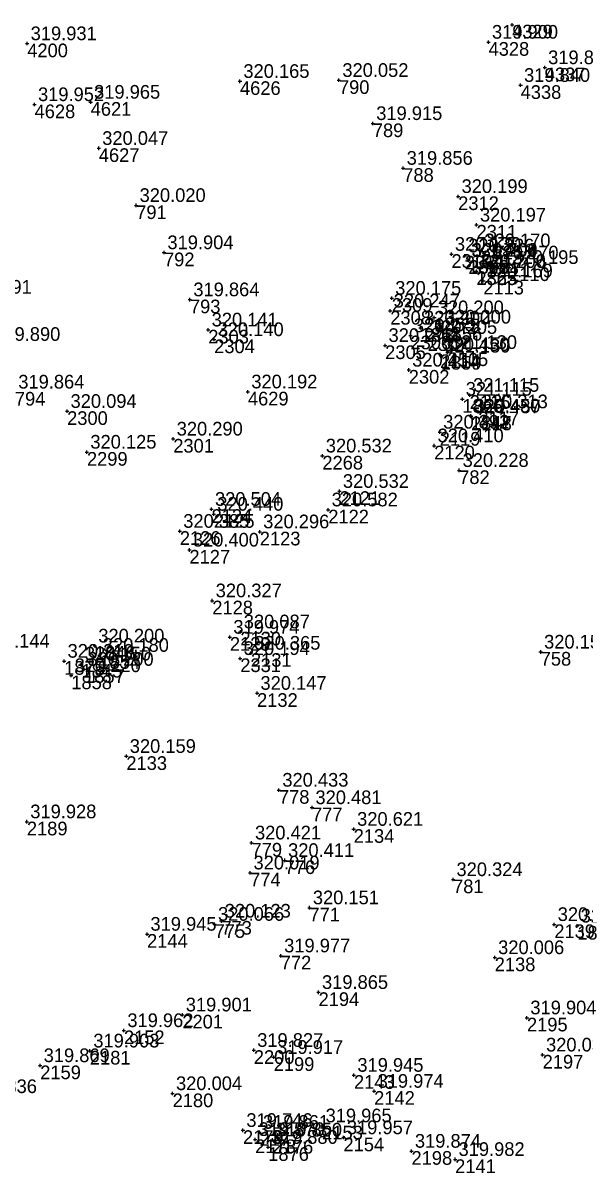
# Model space of a CAD drawing. Extents: x -829398 to -819400, y -1074439 to -1067977.
# Drawn here: x -821001.9 to -820952.6, y -1070125 to -1070024 of the extents above; entities that cross this region are included whole.
import ezdxf

# ---------------------------------------------------------------- set-up
doc = ezdxf.new("R2010")
doc.units = 0
for name, color, linetype in [('Vrstva 60', 7, 'Continuous'), ('Vrstva 61', 7, 'Continuous'), ('Čísla bodů_doměření_2012', 7, 'Continuous')]:
    doc.layers.add(name, color=color, linetype=linetype)

# ---------------------------------------------------------------- blocks, each defined once
blk = doc.blocks.new('BOD')
at = {"layer": 'Čísla bodů_doměření_2012'}
for p, q in [((-0.15, 0), (0.15, 0)), ((0, -0.15), (0, 0.15))]:
    blk.add_line(p, q, dxfattribs=at)

msp = doc.modelspace()

# ---------------------------------------------------------------- block references
at = {"layer": 'Vrstva 60'}
for p in [(-820959.003, -1070024.107), (-820959.003, -1070024.107), (-820961.073, -1070025.634), (-820961.073, -1070025.634), (-821001.573, -1070025.766), (-821001.573, -1070025.766), (-820956.138, -1070027.874), (-820956.138, -1070027.874), (-820982.895, -1070029.079), (-820982.895, -1070029.079), (-820974.206, -1070028.991), (-820974.206, -1070028.991), (-820958.256, -1070029.428), (-820958.256, -1070029.428), (-821000.928, -1070031.119), (-821000.928, -1070031.119), (-820996.003, -1070030.906), (-820996.003, -1070030.906), (-820971.232, -1070032.782), (-820971.232, -1070032.782), (-820995.29, -1070034.967), (-820995.29, -1070034.967), (-820968.561, -1070036.714), (-820968.561, -1070036.714), (-820963.739, -1070039.192), (-820963.739, -1070039.192), (-820992.008, -1070039.981), (-820992.008, -1070039.981), (-820962.127, -1070041.701), (-820962.127, -1070041.701), (-820989.565, -1070044.13), (-820989.565, -1070044.13), (-820964.326, -1070044.273), (-820964.326, -1070044.273), (-820963.157, -1070044.412), (-820963.157, -1070044.412), (-820962.871, -1070044.799), (-820962.871, -1070044.799), (-820962.84, -1070044.79), (-820962.84, -1070044.79), (-820961.733, -1070043.959), (-820961.733, -1070043.959), (-820962.143, -1070045.784), (-820962.143, -1070045.784), (-820962.139, -1070045.775), (-820962.139, -1070045.775), (-820961.026, -1070045.027), (-820961.026, -1070045.027), (-820959.274, -1070045.429), (-820959.274, -1070045.429), (-820961.533, -1070046.61), (-820961.533, -1070046.61), (-820987.29, -1070048.265), (-820987.29, -1070048.265), (-820969.567, -1070048.133), (-820969.567, -1070048.133), (-820969.7, -1070049.254), (-820969.7, -1070049.254), (-820965.833, -1070049.848), (-820965.833, -1070049.848), (-820985.682, -1070050.917), (-820985.682, -1070050.917), (-820967.034, -1070050.752), (-820967.034, -1070050.752), (-820965.202, -1070050.668), (-820965.202, -1070050.668), (-820985.16, -1070051.766), (-820985.16, -1070051.766), (-820967.929, -1070051.428), (-820967.929, -1070051.428), (-820966.419, -1070051.573), (-820966.419, -1070051.573), (-820970.152, -1070052.283), (-820970.152, -1070052.283), (-820964.676, -1070052.898), (-820964.676, -1070052.898), (-820965.33, -1070053.076), (-820965.33, -1070053.076), (-820965.261, -1070053.213), (-820965.261, -1070053.213), (-820968.078, -1070054.446), (-820968.078, -1070054.446), (-820982.199, -1070056.359), (-820982.199, -1070056.359), (-820963.373, -1070057.002), (-820963.373, -1070057.002), (-820962.722, -1070056.662), (-820962.722, -1070056.662), (-820998.071, -1070058.074), (-820998.071, -1070058.074), (-820962.628, -1070058.485), (-820962.628, -1070058.485), (-820962.601, -1070058.542), (-820962.601, -1070058.542), (-820961.971, -1070058.106), (-820961.971, -1070058.106), (-820965.355, -1070059.895), (-820965.355, -1070059.895), (-820988.751, -1070060.504), (-820988.751, -1070060.504), (-820965.845, -1070061.098), (-820965.845, -1070061.098), (-820996.331, -1070061.656), (-820996.331, -1070061.656), (-820975.662, -1070061.991), (-820975.662, -1070061.991), (-820963.651, -1070063.264), (-820963.651, -1070063.264), (-820974.162, -1070065.101), (-820974.162, -1070065.101), (-820985.39, -1070066.68), (-820985.39, -1070066.68), (-820985.186, -1070067.109), (-820985.186, -1070067.109), (-820975.144, -1070066.726), (-820975.144, -1070066.726), (-820988.175, -1070068.611), (-820988.175, -1070068.611), (-820981.156, -1070068.656), (-820981.156, -1070068.656), (-820987.333, -1070070.259), (-820987.333, -1070070.259), (-820985.327, -1070074.716), (-820985.327, -1070074.716), (-820983.78, -1070077.916), (-820983.78, -1070077.916), (-820982.861, -1070077.444), (-820982.861, -1070077.444), (-820995.634, -1070078.69), (-820995.634, -1070078.69), (-820956.496, -1070079.222), (-820956.496, -1070079.222), (-820998.333, -1070080.024), (-820998.333, -1070080.024), (-820996.809, -1070080.268), (-820996.809, -1070080.268), (-820995.238, -1070079.507), (-820995.238, -1070079.507), (-820982.871, -1070079.787), (-820982.871, -1070079.787), (-820981.937, -1070079.32), (-820981.937, -1070079.32), (-820997.706, -1070081.291), (-820997.706, -1070081.291), (-820996.58, -1070080.737), (-820996.58, -1070080.737), (-820981.396, -1070082.845), (-820981.396, -1070082.845), (-820992.872, -1070088.388), (-820992.872, -1070088.388), (-820979.475, -1070091.356), (-820979.475, -1070091.356), (-820976.57, -1070092.893), (-820976.57, -1070092.893), (-821001.605, -1070094.134), (-821001.605, -1070094.134), (-820972.913, -1070094.792), (-820972.913, -1070094.792), (-820981.877, -1070095.995), (-820981.877, -1070095.995), (-820978.972, -1070097.532), (-820978.972, -1070097.532), (-820982.008, -1070098.627), (-820982.008, -1070098.627), (-820964.187, -1070099.215), (-820964.187, -1070099.215), (-820976.797, -1070101.692), (-820976.797, -1070101.692), (-820985.123, -1070103.141), (-820985.123, -1070103.141), (-820984.532, -1070102.86), (-820984.532, -1070102.86), (-820955.3, -1070103.16), (-820955.3, -1070103.16), (-820953.284, -1070103.29), (-820953.284, -1070103.29), (-820991.055, -1070104.011), (-820991.055, -1070104.011), (-820979.316, -1070105.914), (-820979.316, -1070105.914), (-820960.53, -1070106.07), (-820960.53, -1070106.07), (-820975.995, -1070109.128), (-820975.995, -1070109.128), (-820987.956, -1070111.104), (-820987.956, -1070111.104), (-820957.7, -1070111.36), (-820957.7, -1070111.36), (-820993.083, -1070112.482), (-820993.083, -1070112.482), (-820996.072, -1070114.271), (-820996.072, -1070114.271), (-820981.682, -1070114.219), (-820981.682, -1070114.219), (-820956.323, -1070114.626), (-820956.323, -1070114.626), (-821000.432, -1070115.559), (-821000.432, -1070115.559), (-820979.936, -1070114.836), (-820979.936, -1070114.836), (-820972.89, -1070116.406), (-820972.89, -1070116.406), (-820988.811, -1070118.018), (-820988.811, -1070118.018), (-820971.116, -1070117.811), (-820971.116, -1070117.811), (-820982.634, -1070121.252), (-820982.634, -1070121.252), (-820981.178, -1070121.415), (-820981.178, -1070121.415), (-820975.68, -1070120.848), (-820975.68, -1070120.848), (-820981.558, -1070122.05), (-820981.558, -1070122.05), (-820980.416, -1070122.738), (-820980.416, -1070122.738), (-820980.037, -1070122.095), (-820980.037, -1070122.095), (-820973.81, -1070121.893), (-820973.81, -1070121.893), (-820967.838, -1070123.08), (-820967.838, -1070123.08), (-820964.005, -1070123.803), (-820964.005, -1070123.803)]:
    msp.add_blockref('BOD', p, dxfattribs=at)

# ---------------------------------------------------------------- texts
for s, p in [('4329', (-820959.003, -1070025.307)), ('4200', (-821001.573, -1070026.966)), ('4328', (-820961.073, -1070026.834)), ('4337', (-820956.138, -1070029.074)), ('4626', (-820982.895, -1070030.279)), ('790', (-820974.206, -1070030.191)), ('790', (-820974.206, -1070030.191)), ('4338', (-820958.256, -1070030.628)), ('4628', (-821000.928, -1070032.319)), ('4621', (-820996.003, -1070032.106)), ('789', (-820971.232, -1070033.982)), ('789', (-820971.232, -1070033.982)), ('4627', (-820995.29, -1070036.167)), ('788', (-820968.561, -1070037.914)), ('788', (-820968.561, -1070037.914)), ('2312', (-820963.739, -1070040.392)), ('791', (-820992.008, -1070041.181)), ('791', (-820992.008, -1070041.181)), ('2311', (-820962.127, -1070042.901)), ('792', (-820989.565, -1070045.33)), ('792', (-820989.565, -1070045.33)), ('2310', (-820964.326, -1070045.473)), ('2321', (-820963.157, -1070045.612)), ('2322', (-820962.84, -1070045.99)), ('1868', (-820962.871, -1070045.999)), ('2112', (-820961.733, -1070045.159)), ('2323', (-820962.139, -1070046.975)), ('1865', (-820962.143, -1070046.984)), ('2111', (-820961.026, -1070046.227)), ('2110', (-820959.274, -1070046.629)), ('2113', (-820961.533, -1070047.81)), ('793', (-820987.29, -1070049.465)), ('793', (-820987.29, -1070049.465)), ('2309', (-820969.567, -1070049.333)), ('2308', (-820969.7, -1070050.454)), ('1855', (-820965.833, -1070051.048)), ('1861', (-820967.034, -1070051.952)), ('1856', (-820965.202, -1070051.868)), ('2303', (-820985.682, -1070052.117)), ('2304', (-820985.16, -1070052.966)), ('2306', (-820967.929, -1070052.628)), ('2307', (-820966.419, -1070052.773)), ('2305', (-820970.152, -1070053.483)), ('2115', (-820964.676, -1070054.098)), ('2114', (-820965.33, -1070054.276)), ('1859', (-820965.261, -1070054.413)), ('2302', (-820968.078, -1070055.646)), ('794', (-821002.659, -1070057.575)), ('794', (-821002.659, -1070057.575)), ('4629', (-820982.199, -1070057.559)), ('2116', (-820962.722, -1070057.862)), ('1866', (-820963.373, -1070058.202)), ('2300', (-820998.071, -1070059.274)), ('2118', (-820962.601, -1070059.742)), ('1847', (-820962.628, -1070059.685)), ('2117', (-820961.971, -1070059.306)), ('2119', (-820965.355, -1070061.095)), ('2301', (-820988.751, -1070061.704)), ('2299', (-820996.331, -1070062.856)), ('2268', (-820975.662, -1070063.191)), ('2120', (-820965.845, -1070062.298)), ('782', (-820963.651, -1070064.464)), ('782', (-820963.651, -1070064.464)), ('2121', (-820974.162, -1070066.301)), ('2124', (-820985.39, -1070067.88)), ('2122', (-820975.144, -1070067.926)), ('2125', (-820985.186, -1070068.309)), ('2126', (-820988.175, -1070069.811)), ('2123', (-820981.156, -1070069.856)), ('2127', (-820987.333, -1070071.459)), ('2128', (-820985.327, -1070075.916)), ('2129', (-820983.78, -1070079.116)), ('2130', (-820982.861, -1070078.644)), ('1846', (-820995.634, -1070079.89)), ('1875', (-820998.333, -1070081.224)), ('1854', (-820995.238, -1070080.707)), ('2331', (-820982.871, -1070080.987)), ('2131', (-820981.937, -1070080.52)), ('758', (-820956.496, -1070080.422)), ('758', (-820956.496, -1070080.422)), ('1845', (-820996.809, -1070081.468)), ('1857', (-820996.58, -1070081.937)), ('1858', (-820997.706, -1070082.491)), ('2132', (-820981.396, -1070084.045)), ('2133', (-820992.872, -1070089.588)), ('778', (-820979.475, -1070092.556)), ('778', (-820979.475, -1070092.556)), ('777', (-820976.57, -1070094.093)), ('777', (-820976.57, -1070094.093)), ('2189', (-821001.605, -1070095.334)), ('2134', (-820972.913, -1070095.992)), ('779', (-820981.877, -1070097.195)), ('779', (-820981.877, -1070097.195)), ('776', (-820978.972, -1070098.732)), ('776', (-820978.972, -1070098.732)), ('774', (-820982.008, -1070099.827)), ('774', (-820982.008, -1070099.827)), ('781', (-820964.187, -1070100.415)), ('781', (-820964.187, -1070100.415)), ('771', (-820976.797, -1070102.892)), ('771', (-820976.797, -1070102.892)), ('775', (-820985.123, -1070104.341)), ('775', (-820985.123, -1070104.341)), ('773', (-820984.532, -1070104.06)), ('773', (-820984.532, -1070104.06)), ('2139', (-820955.3, -1070104.36)), ('1849', (-820953.284, -1070104.49)), ('2144', (-820991.055, -1070105.211)), ('772', (-820979.316, -1070107.114)), ('772', (-820979.316, -1070107.114)), ('2138', (-820960.53, -1070107.27)), ('2194', (-820975.995, -1070110.328)), ('2201', (-820987.956, -1070112.304)), ('2195', (-820957.7, -1070112.56)), ('2152', (-820993.083, -1070113.682)), ('2181', (-820996.072, -1070115.471)), ('2200', (-820981.682, -1070115.419)), ('2199', (-820979.936, -1070116.036)), ('2197', (-820956.323, -1070115.826)), ('2159', (-821000.432, -1070116.759)), ('2143', (-820972.89, -1070117.606)), ('2180', (-820988.811, -1070119.218)), ('2142', (-820971.116, -1070119.011)), ('2179', (-820982.634, -1070122.452)), ('2177', (-820981.178, -1070122.615)), ('2153', (-820975.68, -1070122.048)), ('2178', (-820981.558, -1070123.25)), ('2176', (-820980.037, -1070123.295)), ('2154', (-820973.81, -1070123.093)), ('1876', (-820980.416, -1070123.938)), ('2198', (-820967.838, -1070124.28)), ('2141', (-820964.005, -1070125.003))]:
    msp.add_text(s, height=1.2, dxfattribs=at).set_placement(p)
at = {"layer": 'Vrstva 61'}
for s, p in [('319.931', (-821001.273, -1070025.466)), ('319.900', (-820960.773, -1070025.334)), ('319.838', (-820955.838, -1070027.574)), ('320.165', (-820982.595, -1070028.779)), ('320.052', (-820973.906, -1070028.691)), ('319.840', (-820957.956, -1070029.128)), ('319.952', (-821000.628, -1070030.819)), ('319.965', (-820995.703, -1070030.606)), ('319.915', (-820970.932, -1070032.482)), ('320.047', (-820994.99, -1070034.667)), ('319.856', (-820968.261, -1070036.414)), ('320.199', (-820963.439, -1070038.892)), ('320.020', (-820991.708, -1070039.681)), ('320.197', (-820961.827, -1070041.401)), ('319.904', (-820989.265, -1070043.83)), ('320.130', (-820964.026, -1070043.973)), ('320.170', (-820961.433, -1070043.659)), ('320.226', (-820962.857, -1070044.112)), ('320.200', (-820962.571, -1070044.499)), ('320.704', (-820962.54, -1070044.49)), ('320.170', (-820960.726, -1070044.727)), ('320.200', (-820961.843, -1070045.484)), ('320.706', (-820961.839, -1070045.475)), ('320.195', (-820958.974, -1070045.129)), ('320.169', (-820961.233, -1070046.31)), ('319.991', (-821006.979, -1070047.739)), ('319.864', (-820986.99, -1070047.965)), ('320.175', (-820969.267, -1070047.833)), ('320.247', (-820969.4, -1070048.954)), ('320.200', (-820965.533, -1070049.548)), ('320.141', (-820985.382, -1070050.617)), ('320.200', (-820966.734, -1070050.452)), ('320.200', (-820964.902, -1070050.368)), ('319.890', (-821004.471, -1070051.886)), ('320.140', (-820984.86, -1070051.466)), ('320.273', (-820969.852, -1070051.983)), ('320.275', (-820967.629, -1070051.128)), ('320.205', (-820966.119, -1070051.273)), ('320.450', (-820965.03, -1070052.776)), ('321.130', (-820964.961, -1070052.913)), ('321.130', (-820964.376, -1070052.598)), ('320.450', (-820967.778, -1070054.146)), ('319.864', (-821002.359, -1070056.075)), ('320.192', (-820981.899, -1070056.059)), ('321.115', (-820963.073, -1070056.702)), ('321.115', (-820962.422, -1070056.362)), ('320.094', (-820997.771, -1070057.774)), ('320.313', (-820961.671, -1070057.806)), ('320.450', (-820962.328, -1070058.185)), ('320.487', (-820962.301, -1070058.242)), ('320.392', (-820965.055, -1070059.595)), ('320.290', (-820988.451, -1070060.204)), ('320.410', (-820965.545, -1070060.798)), ('320.125', (-820996.031, -1070061.356)), ('320.532', (-820975.362, -1070061.691)), ('320.228', (-820963.351, -1070062.964)), ('320.532', (-820973.862, -1070064.801)), ('320.504', (-820985.09, -1070066.38)), ('320.440', (-820984.886, -1070066.809)), ('320.582', (-820974.844, -1070066.426)), ('320.385', (-820987.875, -1070068.311)), ('320.296', (-820980.856, -1070068.356)), ('320.400', (-820987.033, -1070069.959)), ('320.327', (-820985.027, -1070074.416)), ('320.087', (-820982.561, -1070077.144)), ('319.974', (-820983.48, -1070077.616)), ('320.144', (-821005.402, -1070078.841)), ('320.200', (-820995.334, -1070078.39)), ('320.180', (-820994.938, -1070079.207)), ('320.365', (-820981.637, -1070079.02)), ('320.154', (-820956.196, -1070078.922)), ('320.210', (-820998.033, -1070079.724)), ('320.150', (-820996.509, -1070079.968)), ('320.194', (-820982.571, -1070079.487)), ('320.220', (-820997.406, -1070080.991)), ('320.200', (-820996.28, -1070080.437)), ('320.147', (-820981.096, -1070082.545)), ('320.159', (-820992.572, -1070088.088)), ('320.433', (-820979.175, -1070091.056)), ('320.481', (-820976.27, -1070092.593)), ('319.928', (-821001.305, -1070093.834)), ('320.621', (-820972.613, -1070094.492)), ('320.421', (-820981.577, -1070095.695)), ('320.411', (-820978.672, -1070097.232)), ('320.019', (-820981.708, -1070098.327)), ('320.324', (-820963.887, -1070098.915)), ('320.151', (-820976.497, -1070101.392)), ('320.123', (-820984.232, -1070102.56)), ('320.066', (-820984.823, -1070102.841)), ('320.103', (-820955, -1070102.86)), ('320.050', (-820952.984, -1070102.99)), ('319.945', (-820990.755, -1070103.711)), ('319.977', (-820979.016, -1070105.614)), ('320.006', (-820960.23, -1070105.77)), ('319.865', (-820975.695, -1070108.828)), ('319.901', (-820987.656, -1070110.804)), ('319.904', (-820957.4, -1070111.06)), ('319.962', (-820992.783, -1070112.182)), ('319.903', (-820995.772, -1070113.971)), ('319.827', (-820981.382, -1070113.919)), ('319.917', (-820979.636, -1070114.536)), ('320.032', (-820956.023, -1070114.326)), ('319.869', (-821000.132, -1070115.259)), ('319.945', (-820972.59, -1070116.106)), ('320.004', (-820988.511, -1070117.718)), ('319.974', (-820970.816, -1070117.511)), ('319.836', (-821006.523, -1070117.979)), ('319.965', (-820975.38, -1070120.548)), ('319.746', (-820982.334, -1070120.952)), ('319.870', (-820981.258, -1070121.75)), ('319.861', (-820980.878, -1070121.115)), ('319.850', (-820979.737, -1070121.795)), ('319.957', (-820973.51, -1070121.593)), ('319.880', (-820980.116, -1070122.438)), ('319.874', (-820967.538, -1070122.78)), ('319.982', (-820963.705, -1070123.503))]:
    msp.add_text(s, height=1.2, dxfattribs=at).set_placement(p)

doc.saveas('drawing.dxf')
